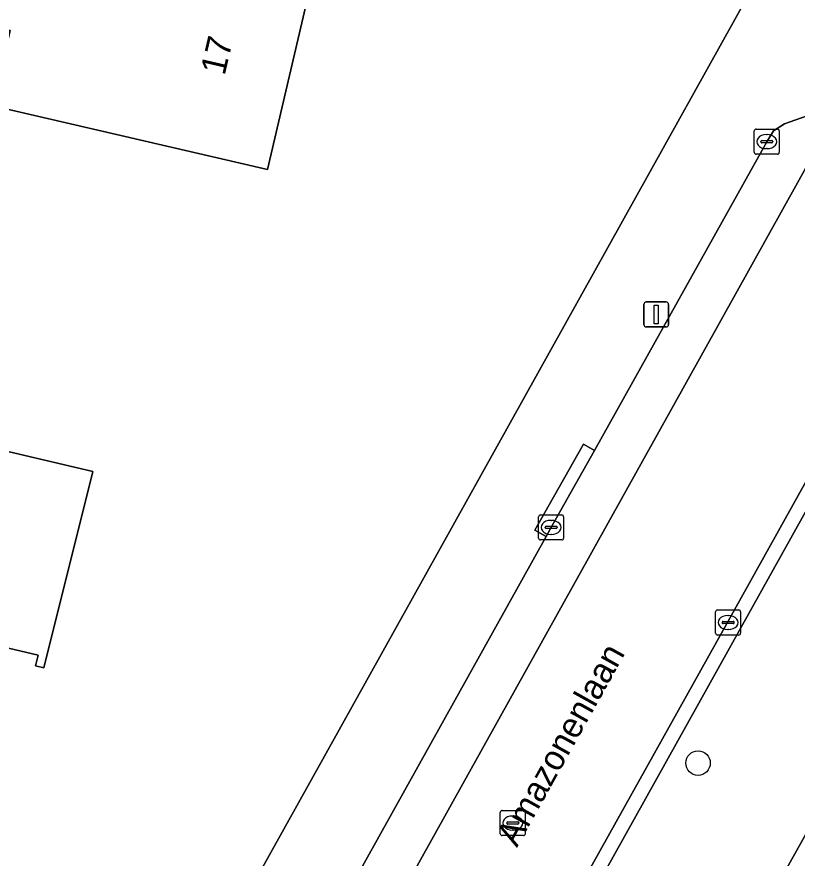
# Model space of a CAD drawing. Extents: x 162184 to 163154, y 385507 to 386516.
# Drawn here: x 162714.9 to 162746.09, y 385852.83 to 385886.44 of the extents above; entities that cross this region are included whole.
import ezdxf

# ---------------------------------------------------------------- set-up
doc = ezdxf.new("R2010")
doc.units = 0
for name, color, linetype in [('IMGEO_Berm_groen', 7, 'Continuous'), ('IMGEO_Boom', 7, 'Continuous'), ('IMGEO_Erf', 7, 'Continuous'), ('IMGEO_Fietspad_gesloten', 7, 'Continuous'), ('IMGEO_Kolk', 7, 'Continuous'), ('IMGEO_Lichtmast', 7, 'Continuous'), ('IMGEO_Openbare_ruimte_label', 7, 'Continuous'), ('IMGEO_Pand', 7, 'Continuous'), ('IMGEO_Pand_nummerreeks', 7, 'Continuous'), ('IMGEO_Parkeervlak_gesloten', 7, 'Continuous'), ('IMGEO_Rijbaan_lokaal_gesloten', 7, 'Continuous'), ('IMGEO_Rioolput', 7, 'Continuous'), ('IMGEO_Voetpad_open', 7, 'Continuous')]:
    doc.layers.add(name, color=color, linetype=linetype)

msp = doc.modelspace()

# ---------------------------------------------------------------- linework, layer by layer
at = {"layer": 'IMGEO_Berm_groen'}
for points in [[(162765.221, 385887.388), (162763.552, 385887.831), (162758.878, 385889.009), (162725.378, 385828.933)], [(162730.336, 385825.035), (162731.272, 385826.705), (162765.221, 385887.388)]]:
    msp.add_lwpolyline(points, dxfattribs=at)
at = {"layer": 'IMGEO_Boom'}
msp.add_circle((162742.125, 385856.629), 0.489, dxfattribs=at)
at = {"layer": 'IMGEO_Erf'}
for points in [[(162704.414, 385893.273), (162710.27, 385891.914), (162715.737, 385890.645), (162726.729, 385888.094), (162724.928, 385880.335), (162713.936, 385882.887), (162714.633, 385885.891), (162709.167, 385887.16), (162708.42, 385883.943), (162702.565, 385885.302)], [(162702.328, 385873.874), (162703.148, 385877.361), (162706.091, 385876.669), (162710.958, 385875.524), (162710.873, 385875.164), (162709.722, 385870.212), (162717.936, 385868.279), (162715.987, 385860.439), (162715.65, 385860.518), (162715.751, 385860.945), (162709.467, 385862.423), (162708.998, 385860.431), (162704.131, 385861.576), (162703.419, 385861.743), (162705.663, 385871.279), (162706.663, 385871.044), (162706.826, 385871.736), (162706.625, 385871.783), (162706.866, 385872.807)]]:
    msp.add_lwpolyline(points, close=True, dxfattribs=at)
msp.add_lwpolyline([(162712.63, 385830.81), (162713.717, 385832.744), (162744.181, 385887.395)], dxfattribs=at)
at = {"layer": 'IMGEO_Fietspad_gesloten'}
msp.add_lwpolyline([(162796.344, 385943.039), (162789.455, 385930.858), (162788.232, 385928.737), (162771.467, 385898.628), (162770.754, 385897.494), (162770.665, 385897.33), (162768.38, 385893.136), (162768.075, 385892.55), (162765.221, 385887.388), (162731.272, 385826.705), (162730.336, 385825.035), (162733.132, 385823.472), (162733.264, 385823.709), (162792.26, 385929.313), (162793.432, 385931.382), (162793.24, 385931.472), (162797.351, 385938.722), (162798.636, 385940.988), (162798.636, 385940.988)], close=True, dxfattribs=at)
at = {"layer": 'IMGEO_Kolk'}
for p, q in [((162744.447, 385881.952), (162745.299, 385881.952)), ((162744.372, 385881.026), (162744.372, 385881.878)), ((162744.86, 385881.732), (162744.885, 385881.732)), ((162745.373, 385881.878), (162745.373, 385881.026)), ((162744.631, 385881.446), (162744.631, 385881.458)), ((162745.069, 385881.409), (162744.671, 385881.409)), ((162744.674, 385881.495), (162745.072, 385881.495)), ((162745.115, 385881.458), (162745.115, 385881.446)), ((162745.299, 385880.952), (162744.447, 385880.952)), ((162744.883, 385881.172), (162744.858, 385881.172)), ((162735.754, 385865.618), (162735.754, 385866.47)), ((162735.829, 385866.544), (162736.681, 385866.544)), ((162736.755, 385866.47), (162736.755, 385865.618)), ((162736.242, 385866.324), (162736.267, 385866.324)), ((162736.013, 385866.038), (162736.013, 385866.05)), ((162736.451, 385866.001), (162736.053, 385866.001)), ((162736.056, 385866.087), (162736.454, 385866.087)), ((162736.497, 385866.05), (162736.497, 385866.038)), ((162736.681, 385865.544), (162735.829, 385865.544)), ((162736.265, 385865.764), (162736.24, 385865.764)), ((162742.827, 385861.819), (162742.827, 385862.671)), ((162742.902, 385862.745), (162743.754, 385862.745)), ((162743.315, 385862.525), (162743.34, 385862.525)), ((162743.828, 385862.671), (162743.828, 385861.819)), ((162743.086, 385862.239), (162743.086, 385862.251)), ((162743.524, 385862.202), (162743.126, 385862.202)), ((162743.129, 385862.288), (162743.527, 385862.288)), ((162743.57, 385862.251), (162743.57, 385862.239)), ((162743.338, 385861.965), (162743.313, 385861.965)), ((162743.754, 385861.745), (162742.902, 385861.745))]:
    msp.add_line(p, q, dxfattribs=at)
for points in [[(162744.447, 385881.952), (162745.299, 385881.952)], [(162744.372, 385881.026), (162744.372, 385881.878)], [(162745.373, 385881.878), (162745.373, 385881.026)], [(162745.299, 385880.952), (162744.447, 385880.952)], [(162735.754, 385865.618), (162735.754, 385866.47)], [(162735.829, 385866.544), (162736.681, 385866.544)], [(162736.755, 385866.47), (162736.755, 385865.618)], [(162736.681, 385865.544), (162735.829, 385865.544)], [(162742.827, 385861.819), (162742.827, 385862.671)], [(162742.902, 385862.745), (162743.754, 385862.745)], [(162743.828, 385862.671), (162743.828, 385861.819)], [(162743.754, 385861.745), (162742.902, 385861.745)]]:
    msp.add_lwpolyline(points, dxfattribs=at)
for centre, radius, start, end in [((162744.449, 385881.876), 0.0765, 91.552, 178.448), ((162744.449, 385881.876), 0.0765, 91.552, 178.448), ((162745.297, 385881.876), 0.0765, 1.552, 88.448), ((162745.297, 385881.876), 0.0765, 1.552, 88.448), ((162744.671, 385881.455), 0.0403, 85.8775, 175.7526), ((162744.668, 385881.445), 0.0366, 178.938, 274.7102), ((162745.072, 385881.452), 0.043, 264.8664, 352.4533), ((162745.076, 385881.457), 0.0386, 1.7309, 96.639), ((162744.449, 385881.028), 0.0765, 181.552, 268.448), ((162744.449, 385881.028), 0.0765, 181.552, 268.448), ((162745.297, 385881.028), 0.0765, 271.552, 358.448), ((162745.297, 385881.028), 0.0765, 271.552, 358.448), ((162735.831, 385866.468), 0.0765, 91.552, 178.448), ((162735.831, 385866.468), 0.0765, 91.552, 178.448), ((162736.679, 385866.468), 0.0765, 1.552, 88.448), ((162736.679, 385866.468), 0.0765, 1.552, 88.448), ((162736.053, 385866.047), 0.0403, 85.8775, 175.7526), ((162736.05, 385866.037), 0.0366, 178.938, 274.7102), ((162736.454, 385866.044), 0.043, 264.8664, 352.4533), ((162736.458, 385866.049), 0.0386, 1.7309, 96.639), ((162735.831, 385865.62), 0.0765, 181.552, 268.448), ((162735.831, 385865.62), 0.0765, 181.552, 268.448), ((162736.679, 385865.62), 0.0765, 271.552, 358.448), ((162736.679, 385865.62), 0.0765, 271.552, 358.448), ((162742.904, 385862.669), 0.0765, 91.552, 178.448), ((162742.904, 385862.669), 0.0765, 91.552, 178.448), ((162743.752, 385862.669), 0.0765, 1.552, 88.448), ((162743.752, 385862.669), 0.0765, 1.552, 88.448), ((162743.126, 385862.248), 0.0403, 85.8775, 175.7526), ((162743.123, 385862.238), 0.0366, 178.938, 274.7102), ((162743.527, 385862.245), 0.043, 264.8664, 352.4533), ((162743.531, 385862.25), 0.0386, 1.7309, 96.639), ((162742.904, 385861.821), 0.0765, 181.552, 268.448), ((162742.904, 385861.821), 0.0765, 181.552, 268.448), ((162743.752, 385861.821), 0.0765, 271.552, 358.448), ((162743.752, 385861.821), 0.0765, 271.552, 358.448)]:
    msp.add_arc(centre, radius, start, end, dxfattribs=at)
for centre, major_axis, ratio, start_param, end_param in [((162744.859, 385881.452), (-0.387, 0.002), 0.722429, 4.712389, 7.853982), ((162744.884, 385881.452), (-0.39, 0.002), 0.717154, 1.570796, 4.712389), ((162736.241, 385866.044), (-0.387, 0.002), 0.722429, 4.712389, 7.853982), ((162736.266, 385866.044), (-0.39, 0.002), 0.717154, 1.570796, 4.712389), ((162743.314, 385862.245), (-0.387, 0.002), 0.722429, 4.712389, 7.853982), ((162743.339, 385862.245), (-0.39, 0.002), 0.717154, 1.570796, 4.712389)]:
    msp.add_ellipse(centre, major_axis=major_axis, ratio=ratio, start_param=start_param, end_param=end_param, dxfattribs=at)
at = {"layer": 'IMGEO_Lichtmast'}
for p, q in [((162739.959, 385874.149), (162739.959, 385874.949)), ((162739.959, 385874.949), (162739.959, 385874.149)), ((162740.059, 385875.049), (162740.849, 385875.049)), ((162740.849, 385875.049), (162740.059, 385875.049)), ((162740.949, 385874.949), (162740.949, 385874.149)), ((162740.949, 385874.149), (162740.949, 385874.949)), ((162740.849, 385874.049), (162740.059, 385874.049)), ((162740.059, 385874.049), (162740.849, 385874.049))]:
    msp.add_line(p, q, dxfattribs=at)
msp.add_lwpolyline([(162740.379, 385874.924), (162740.529, 385874.924), (162740.529, 385874.174), (162740.379, 385874.174), (162740.379, 385874.924)], dxfattribs=at)
for centre, start, end in [((162740.059, 385874.949), 90, 180), ((162740.059, 385874.949), 90, 180), ((162740.849, 385874.949), 0, 90), ((162740.849, 385874.949), 360, 90), ((162740.059, 385874.149), 180, 270), ((162740.059, 385874.149), 180, 270), ((162740.849, 385874.149), 270, 0), ((162740.849, 385874.149), 270, 0)]:
    msp.add_arc(centre, 0.1, start, end, dxfattribs=at)
at = {"layer": 'IMGEO_Pand'}
for points in [[(162726.729, 385888.094), (162715.737, 385890.645), (162710.27, 385891.914), (162709.167, 385887.16), (162714.633, 385885.891), (162713.936, 385882.887), (162724.928, 385880.335)], [(162702.328, 385873.874), (162706.866, 385872.807), (162706.625, 385871.783), (162706.826, 385871.736), (162706.663, 385871.044), (162705.663, 385871.279), (162703.419, 385861.743), (162704.131, 385861.576), (162708.998, 385860.431), (162709.467, 385862.423), (162715.751, 385860.945), (162715.65, 385860.518), (162715.987, 385860.439), (162717.936, 385868.279), (162709.722, 385870.212), (162710.873, 385875.164), (162710.958, 385875.524), (162706.091, 385876.669), (162703.148, 385877.361)]]:
    msp.add_lwpolyline(points, close=True, dxfattribs=at)
at = {"layer": 'IMGEO_Parkeervlak_gesloten'}
for points in [[(162716.877, 385827.366), (162717.591, 385828.644), (162748.057, 385883.317)], [(162747.122, 385882.706), (162745.582, 385882.157), (162745.145, 385881.887), (162744.874, 385881.451), (162737.984, 385869.118), (162736.297, 385866.12), (162736.059, 385865.675), (162726.258, 385848.096), (162724.273, 385844.536), (162723.843, 385843.783), (162716.763, 385831.085), (162716.64, 385830.882)]]:
    msp.add_lwpolyline(points, dxfattribs=at)
at = {"layer": 'IMGEO_Rijbaan_lokaal_gesloten'}
for points in [[(162705.447, 385806.904), (162675.852, 385753.826), (162681.077, 385750.922), (162681.524, 385751.73), (162690.163, 385767.076), (162715.234, 385811.915), (162715.299, 385812.035), (162716.63, 385814.501), (162718.112, 385817.168), (162719.504, 385819.615), (162721.673, 385823.513), (162723.453, 385826.746), (162724.843, 385829.27), (162731.703, 385841.47), (162743.195, 385862.057), (162753.215, 385880.038), (162754.424, 385882.245), (162749.238, 385885.143), (162748.376, 385883.693)], [(162748.057, 385883.317), (162717.591, 385828.644), (162716.877, 385827.366)]]:
    msp.add_lwpolyline(points, dxfattribs=at)
at = {"layer": 'IMGEO_Rioolput'}
for p, q in [((162734.298, 385854.736), (162735.15, 385854.736)), ((162734.223, 385853.81), (162734.223, 385854.662)), ((162734.711, 385854.516), (162734.736, 385854.516)), ((162735.224, 385854.662), (162735.224, 385853.81)), ((162734.482, 385854.23), (162734.482, 385854.242)), ((162734.92, 385854.193), (162734.522, 385854.193)), ((162734.525, 385854.279), (162734.923, 385854.279)), ((162734.966, 385854.242), (162734.966, 385854.23)), ((162735.15, 385853.736), (162734.298, 385853.736)), ((162734.734, 385853.956), (162734.709, 385853.956))]:
    msp.add_line(p, q, dxfattribs=at)
for points in [[(162734.298, 385854.736), (162735.15, 385854.736)], [(162734.223, 385853.81), (162734.223, 385854.662)], [(162735.224, 385854.662), (162735.224, 385853.81)], [(162735.15, 385853.736), (162734.298, 385853.736)]]:
    msp.add_lwpolyline(points, dxfattribs=at)
for centre, radius, start, end in [((162734.3, 385854.66), 0.0765, 91.552, 178.448), ((162734.3, 385854.66), 0.0765, 91.552, 178.448), ((162735.148, 385854.66), 0.0765, 1.552, 88.448), ((162735.148, 385854.66), 0.0765, 1.552, 88.448), ((162734.522, 385854.239), 0.0403, 85.8775, 175.7526), ((162734.519, 385854.229), 0.0366, 178.938, 274.7102), ((162734.923, 385854.236), 0.043, 264.8664, 352.4533), ((162734.927, 385854.241), 0.0386, 1.7309, 96.639), ((162734.3, 385853.812), 0.0765, 181.552, 268.448), ((162734.3, 385853.812), 0.0765, 181.552, 268.448), ((162735.148, 385853.812), 0.0765, 271.552, 358.448), ((162735.148, 385853.812), 0.0765, 271.552, 358.448)]:
    msp.add_arc(centre, radius, start, end, dxfattribs=at)
for centre, major_axis, ratio, start_param, end_param in [((162734.71, 385854.236), (-0.387, 0.002), 0.722429, 4.712389, 7.853982), ((162734.735, 385854.236), (-0.39, 0.002), 0.717154, 1.570796, 4.712389)]:
    msp.add_ellipse(centre, major_axis=major_axis, ratio=ratio, start_param=start_param, end_param=end_param, dxfattribs=at)
at = {"layer": 'IMGEO_Voetpad_open'}
for points in [[(162758.878, 385889.009), (162759.816, 385890.65), (162760.698, 385892.132), (162760.061, 385892.28), (162754.424, 385882.245), (162753.215, 385880.038), (162743.195, 385862.057), (162731.703, 385841.47), (162724.843, 385829.27), (162723.453, 385826.746), (162726.625, 385825.719)], [(162725.378, 385828.933), (162758.878, 385889.009)], [(162744.181, 385887.395), (162713.717, 385832.744), (162712.63, 385830.81)], [(162716.64, 385830.882), (162716.763, 385831.085), (162723.843, 385843.783), (162724.273, 385844.536), (162723.837, 385844.779), (162725.823, 385848.339), (162726.258, 385848.096), (162736.059, 385865.675), (162735.604, 385865.932), (162737.549, 385869.364), (162737.984, 385869.118), (162744.874, 385881.451), (162745.145, 385881.887), (162745.582, 385882.157), (162747.122, 385882.706)]]:
    msp.add_lwpolyline(points, dxfattribs=at)
msp.add_lwpolyline([(162737.984, 385869.118), (162737.549, 385869.364), (162735.604, 385865.932), (162736.059, 385865.675), (162736.297, 385866.12)], close=True, dxfattribs=at)

# ---------------------------------------------------------------- texts
at = {"layer": 'IMGEO_Openbare_ruimte_label'}
msp.add_text('Amazonenlaan', height=1, rotation=60.8731, dxfattribs=at).set_placement((162734.889, 385853.233))
at = {"layer": 'IMGEO_Pand_nummerreeks'}
msp.add_text('17', height=1, rotation=76.931, dxfattribs=at).set_placement((162723.208, 385884.067))

doc.saveas('drawing.dxf')
